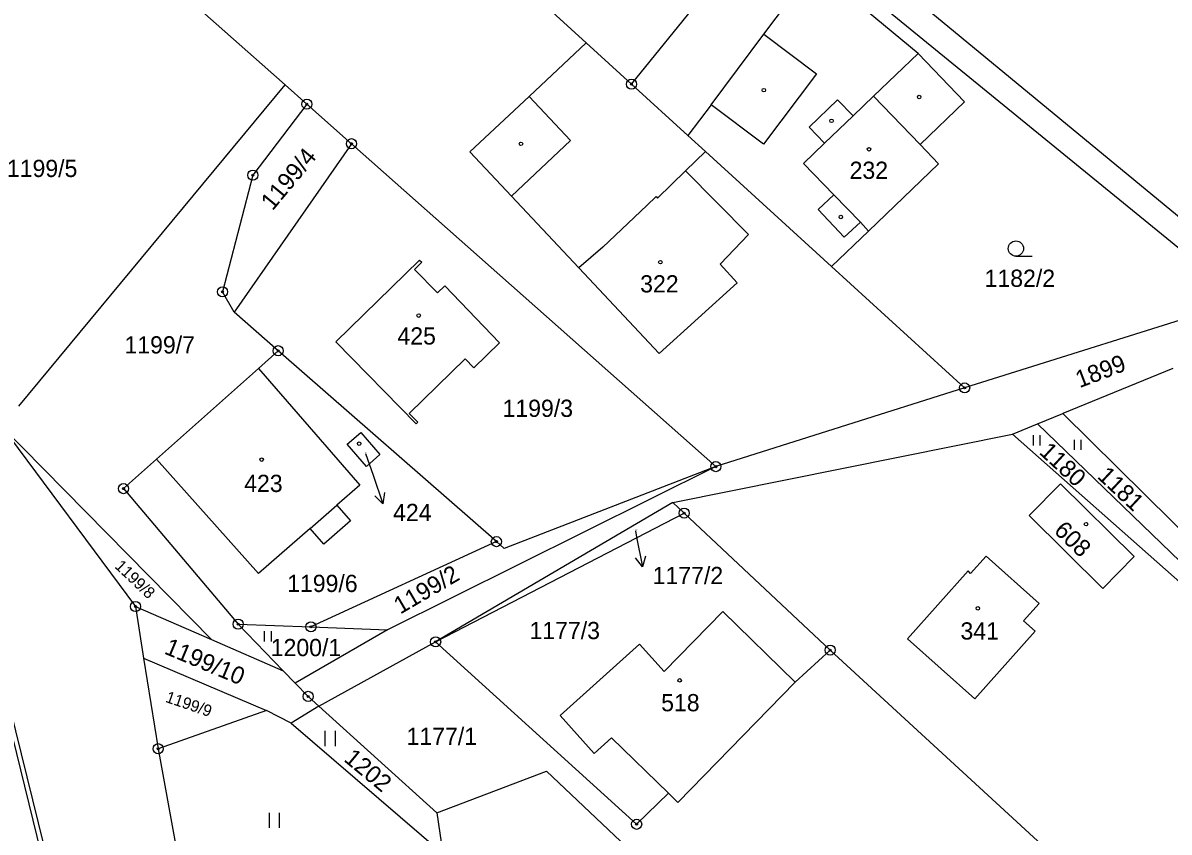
# Model space of a CAD drawing. Extents: x -445050 to -440454, y -1134563 to -1129741.
# Drawn here: x -441372.4 to -441259.3, y -1131940.7 to -1131860.9 of the extents above; entities that cross this region are included whole.
import ezdxf

# ---------------------------------------------------------------- set-up
doc = ezdxf.new("R2010")
doc.units = 0
for name, color, linetype in [('Vrstva 1', 7, 'Continuous'), ('Vrstva 16', 7, 'Continuous'), ('Vrstva 18', 7, 'Continuous'), ('Vrstva 19', 7, 'Continuous'), ('Vrstva 24', 7, 'Continuous'), ('Vrstva 25', 7, 'Continuous'), ('Vrstva 3', 7, 'Continuous'), ('Vrstva 37', 7, 'Continuous'), ('Vrstva 4', 7, 'Continuous'), ('Vrstva 5', 7, 'Continuous'), ('Vrstva 6', 7, 'Continuous')]:
    doc.layers.add(name, color=color, linetype=linetype)

msp = doc.modelspace()

# ---------------------------------------------------------------- linework, layer by layer
at = {"layer": 'Vrstva 1'}
for p, q in [((-441312.31, -1131866.9), (-441299.56, -1131851.13)), ((-441316.79, -1131862.81), (-441312.31, -1131866.9)), ((-441312.31, -1131866.9), (-441306.76, -1131871.96)), ((-441258.9, -1131894.94), (-441269.76, -1131899.39))]:
    msp.add_line(p, q, dxfattribs=at)
for points in [[(-441312.55, -1131835.23), (-441250.03, -1131886.79)], [(-441252.02, -1131888.23), (-441298.72, -1131850.09)], [(-441364.34, -1131851.13), (-441346.47, -1131866.97)], [(-441316.79, -1131862.81), (-441329.35, -1131851.35)], [(-441299.25, -1131861.97), (-441294.28, -1131855.36)], [(-441284.05, -1131863.86), (-441294.28, -1131855.36)], [(-441304.47, -1131868.92), (-441299.25, -1131861.97)], [(-441322.43, -1131868.1), (-441316.79, -1131862.81)], [(-441284.05, -1131863.86), (-441279.47, -1131868.65)], [(-441346.47, -1131866.97), (-441344.34, -1131868.86)], [(-441344.34, -1131868.86), (-441349.68, -1131875.87)], [(-441344.34, -1131868.86), (-441339.94, -1131872.77)], [(-441328.26, -1131873.57), (-441322.43, -1131868.1)], [(-441304.47, -1131868.92), (-441306.76, -1131871.96)], [(-441279.47, -1131868.65), (-441283.85, -1131872.86)], [(-441306.76, -1131871.96), (-441305.03, -1131873.53)], [(-441339.94, -1131872.77), (-441351.53, -1131889.38)], [(-441339.94, -1131872.77), (-441324.15, -1131886.77)], [(-441324.16, -1131877.95), (-441328.26, -1131873.57)], [(-441305.03, -1131873.53), (-441306.99, -1131875.44)], [(-441305.03, -1131873.53), (-441292.57, -1131884.9)], [(-441283.85, -1131872.86), (-441282.03, -1131874.76)], [(-441282.03, -1131874.76), (-441288.92, -1131881.39)], [(-441349.68, -1131875.87), (-441352.66, -1131887.39)], [(-441300.77, -1131881.72), (-441306.99, -1131875.44)], [(-441317.52, -1131885.02), (-441324.16, -1131877.95)], [(-441288.92, -1131881.39), (-441292.57, -1131884.9)], [(-441303.56, -1131884.65), (-441300.77, -1131881.72)], [(-441341.48, -1131892.31), (-441333.22, -1131884.25)], [(-441333.01, -1131884.47), (-441333.73, -1131885.18)], [(-441333.22, -1131884.25), (-441333.01, -1131884.47)], [(-441301.88, -1131886.5), (-441303.56, -1131884.65)], [(-441279.45, -1131896.87), (-441292.57, -1131884.9)], [(-441333.73, -1131885.18), (-441331.47, -1131887.5)], [(-441309.6, -1131893.46), (-441317.52, -1131885.02)], [(-441331.47, -1131887.5), (-441330.74, -1131886.79)], [(-441330.74, -1131886.79), (-441325.34, -1131892.41)], [(-441324.15, -1131886.77), (-441303.99, -1131904.64)], [(-441309.6, -1131893.46), (-441301.88, -1131886.5)], [(-441351.53, -1131889.38), (-441352.66, -1131887.39)], [(-441252.02, -1131888.23), (-441279.45, -1131896.87)], [(-441347.17, -1131893.2), (-441351.53, -1131889.38)], [(-441333.57, -1131900.43), (-441341.48, -1131892.31)], [(-441325.34, -1131892.41), (-441327.88, -1131894.88)], [(-441349.13, -1131894.95), (-441347.17, -1131893.2)], [(-441325.65, -1131912.04), (-441347.17, -1131893.2)], [(-441328.73, -1131894.01), (-441334.24, -1131899.38)], [(-441327.88, -1131894.88), (-441328.73, -1131894.01)], [(-441359.18, -1131903.91), (-441349.13, -1131894.95)], [(-441349.13, -1131894.95), (-441339.11, -1131906.46)], [(-441279.45, -1131896.87), (-441303.99, -1131904.64)], [(-441334.24, -1131899.38), (-441333.39, -1131900.25)], [(-441272.25, -1131900.41), (-441269.76, -1131899.39)], [(-441269.76, -1131899.39), (-441191.51, -1131976.68)], [(-441374.43, -1131900.67), (-441361.26, -1131918.44)], [(-441333.39, -1131900.25), (-441333.57, -1131900.43)], [(-441274.72, -1131901.42), (-441272.25, -1131900.41)], [(-441272.25, -1131900.41), (-441236.55, -1131934.9)], [(-441340.38, -1131902.41), (-441339.03, -1131901.26)], [(-441339.03, -1131901.26), (-441337.14, -1131903.45)], [(-441308.24, -1131908.17), (-441274.72, -1131901.42)], [(-441274.72, -1131901.42), (-441247.12, -1131925.88)], [(-441338.46, -1131904.61), (-441340.38, -1131902.41)], [(-441362.44, -1131906.81), (-441359.18, -1131903.91)], [(-441349.13, -1131915.18), (-441359.18, -1131903.91)], [(-441337.14, -1131903.45), (-441338.46, -1131904.61)], [(-441303.99, -1131904.64), (-441336.39, -1131920.73)], [(-441303.99, -1131904.64), (-441324.88, -1131912.71)], [(-441339.11, -1131906.46), (-441341.38, -1131908.44)], [(-441269.99, -1131906.33), (-441273.08, -1131909.47)], [(-441262.71, -1131913.5), (-441269.99, -1131906.33)], [(-441362.44, -1131906.81), (-441351.13, -1131920.18)], [(-441341.38, -1131908.44), (-441340.03, -1131909.99)], [(-441308.24, -1131908.17), (-441331.64, -1131921.92)], [(-441308.24, -1131908.17), (-441307.12, -1131909.22)], [(-441331.64, -1131921.92), (-441307.12, -1131909.22)], [(-441307.12, -1131909.22), (-441292.72, -1131922.74)], [(-441273.08, -1131909.47), (-441265.8, -1131916.66)], [(-441344.03, -1131910.74), (-441349.13, -1131915.18)], [(-441342.68, -1131912.3), (-441344.03, -1131910.74)], [(-441340.03, -1131909.99), (-441342.68, -1131912.3)], [(-441325.65, -1131912.04), (-441343.94, -1131920.45)], [(-441324.88, -1131912.71), (-441325.65, -1131912.04)], [(-441277.33, -1131913.47), (-441278.86, -1131915.18)], [(-441272.11, -1131918.13), (-441277.33, -1131913.47)], [(-441265.8, -1131916.66), (-441262.71, -1131913.5)], [(-441279.09, -1131914.91), (-441285.08, -1131921.63)], [(-441278.86, -1131915.18), (-441279.09, -1131914.91)], [(-441361.26, -1131918.44), (-441360.45, -1131923.54)], [(-441273.64, -1131919.84), (-441272.11, -1131918.13)], [(-441309.1, -1131924.86), (-441303.3, -1131918.92)], [(-441303.3, -1131918.92), (-441296.16, -1131925.9)], [(-441272.48, -1131920.87), (-441273.64, -1131919.84)], [(-441351.13, -1131920.18), (-441346.67, -1131924.79)], [(-441351.13, -1131920.18), (-441343.94, -1131920.45)], [(-441336.39, -1131920.73), (-441345.49, -1131926)], [(-441343.94, -1131920.45), (-441336.39, -1131920.73)], [(-441278.44, -1131927.55), (-441272.48, -1131920.87)], [(-441343.15, -1131928.27), (-441331.64, -1131921.92)], [(-441331.64, -1131921.92), (-441311.81, -1131939.93)], [(-441319.36, -1131929.2), (-441311.52, -1131922.16)], [(-441311.52, -1131922.16), (-441309.1, -1131924.86)], [(-441285.08, -1131921.63), (-441278.44, -1131927.55)], [(-441292.72, -1131922.74), (-441296.16, -1131925.9)], [(-441292.72, -1131922.74), (-441266.95, -1131946.47)], [(-441360.45, -1131923.54), (-441359.02, -1131932.47)], [(-441346.67, -1131924.79), (-441345.49, -1131926)], [(-441366.88, -1131955.79), (-441374.18, -1131926.18)], [(-441345.49, -1131926), (-441344.22, -1131927.31)], [(-441296.16, -1131925.9), (-441307.75, -1131937.78)], [(-441344.22, -1131927.31), (-441343.15, -1131928.27)], [(-441348.32, -1131928.7), (-441359.02, -1131932.47)], [(-441345.9, -1131929.94), (-441348.32, -1131928.7)], [(-441343.15, -1131928.27), (-441345.9, -1131929.94)], [(-441343.15, -1131928.27), (-441331.53, -1131938.8)], [(-441345.9, -1131929.94), (-441330.94, -1131942.81)], [(-441316.01, -1131932.93), (-441319.36, -1131929.2)], [(-441359.02, -1131932.47), (-441355.47, -1131952.02)], [(-441314.29, -1131931.39), (-441316.01, -1131932.93)], [(-441314.29, -1131931.39), (-441308.68, -1131936.87)], [(-441331.53, -1131938.8), (-441320.7, -1131934.7)], [(-441320.7, -1131934.7), (-441274.96, -1131977.99)], [(-441311.81, -1131939.93), (-441308.68, -1131936.87)], [(-441308.68, -1131936.87), (-441307.75, -1131937.78)], [(-441331.53, -1131938.8), (-441330.94, -1131942.81)]]:
    msp.add_lwpolyline(points, dxfattribs=at)
at = {"layer": 'Vrstva 16'}
for p, q in [((-441337.82, -1131905.47), (-441336.84, -1131908.31)), ((-441311.81, -1131911.59), (-441311.23, -1131914.53))]:
    msp.add_line(p, q, dxfattribs=at)
for points in [[(-441338.56, -1131903.33), (-441337.82, -1131905.47)], [(-441336.69, -1131907.2), (-441336.84, -1131908.31), (-441337.64, -1131907.52)], [(-441311.93, -1131910.97), (-441311.81, -1131911.59)], [(-441310.93, -1131913.46), (-441311.23, -1131914.53), (-441311.91, -1131913.65)]]:
    msp.add_lwpolyline(points, dxfattribs=at)
at = {"layer": 'Vrstva 24'}
for centre, radius in [((-441312.31, -1131866.9), 0.5), ((-441312.31, -1131866.9), 0.1), ((-441344.34, -1131868.86), 0.5), ((-441344.34, -1131868.86), 0.1), ((-441339.94, -1131872.77), 0.5), ((-441339.94, -1131872.77), 0.1), ((-441349.68, -1131875.87), 0.5), ((-441349.68, -1131875.87), 0.1), ((-441352.66, -1131887.39), 0.5), ((-441352.66, -1131887.39), 0.1), ((-441347.17, -1131893.2), 0.5), ((-441347.17, -1131893.2), 0.1), ((-441279.45, -1131896.87), 0.5), ((-441279.45, -1131896.87), 0.1), ((-441303.99, -1131904.64), 0.5), ((-441303.99, -1131904.64), 0.1), ((-441362.44, -1131906.81), 0.5), ((-441362.44, -1131906.81), 0.1), ((-441307.12, -1131909.22), 0.5), ((-441307.12, -1131909.22), 0.1), ((-441325.65, -1131912.04), 0.5), ((-441325.65, -1131912.04), 0.1), ((-441361.26, -1131918.44), 0.5), ((-441361.26, -1131918.44), 0.1), ((-441351.13, -1131920.18), 0.5), ((-441343.94, -1131920.45), 0.5), ((-441351.13, -1131920.18), 0.1), ((-441343.94, -1131920.45), 0.1), ((-441331.64, -1131921.92), 0.5), ((-441331.64, -1131921.92), 0.1), ((-441292.72, -1131922.74), 0.5), ((-441292.72, -1131922.74), 0.1), ((-441344.22, -1131927.31), 0.5), ((-441344.22, -1131927.31), 0.1), ((-441359.02, -1131932.47), 0.5), ((-441359.02, -1131932.47), 0.1), ((-441311.81, -1131939.93), 0.5), ((-441311.81, -1131939.93), 0.1)]:
    msp.add_circle(centre, radius, dxfattribs=at)
at = {"layer": 'Vrstva 25'}
for p, q in [((-441274.39, -1131883.87), (-441272.79, -1131883.87)), ((-441272.67, -1131902.55), (-441272.67, -1131901.54)), ((-441271.99, -1131902.55), (-441271.99, -1131901.54)), ((-441268.62, -1131902.99), (-441268.62, -1131901.99)), ((-441267.96, -1131902.99), (-441267.96, -1131901.99)), ((-441348.52, -1131921.88), (-441348.52, -1131920.88)), ((-441347.85, -1131921.88), (-441347.85, -1131920.88)), ((-441342.53, -1131932.21), (-441342.53, -1131930.71)), ((-441341.53, -1131932.21), (-441341.53, -1131930.71)), ((-441348.03, -1131940.29), (-441348.03, -1131938.79)), ((-441347.03, -1131940.29), (-441347.03, -1131938.79))]:
    msp.add_line(p, q, dxfattribs=at)
for centre, radius in [((-441299.26, -1131867.49), 0.175), ((-441283.94, -1131868.16), 0.175), ((-441292.58, -1131870.52), 0.175), ((-441323.22, -1131872.78), 0.175), ((-441288.89, -1131873.32), 0.175), ((-441291.66, -1131880.01), 0.175), ((-441274.39, -1131883.12), 0.75), ((-441309.47, -1131884.46), 0.175), ((-441333.31, -1131889.73), 0.175), ((-441339.18, -1131902.37), 0.175), ((-441348.8, -1131903.95), 0.175), ((-441267.47, -1131910.31), 0.175), ((-441278.15, -1131918.62), 0.175), ((-441307.56, -1131925.73), 0.175)]:
    msp.add_circle(centre, radius, dxfattribs=at)
at = {"layer": 'Vrstva 3'}
for points in [[(-441290.46, -1131870.03), (-441288.45, -1131868.09)], [(-441288.45, -1131868.09), (-441283.85, -1131872.86)], [(-441293.26, -1131872.72), (-441290.46, -1131870.03)], [(-441295.34, -1131874.72), (-441293.26, -1131872.72)], [(-441283.85, -1131872.86), (-441282.03, -1131874.76)], [(-441295.34, -1131874.72), (-441292.35, -1131877.82)], [(-441282.03, -1131874.76), (-441288.92, -1131881.39)], [(-441306.99, -1131875.44), (-441309.75, -1131878.13)], [(-441300.77, -1131881.72), (-441306.99, -1131875.44)], [(-441309.89, -1131877.98), (-441310.82, -1131878.87)], [(-441309.89, -1131877.98), (-441309.75, -1131878.13)], [(-441292.35, -1131877.82), (-441289.74, -1131880.53)], [(-441310.82, -1131878.87), (-441315.15, -1131882.97)], [(-441289.74, -1131880.53), (-441288.92, -1131881.39)], [(-441303.56, -1131884.65), (-441300.77, -1131881.72)], [(-441315.15, -1131882.97), (-441317.52, -1131885.02)], [(-441341.48, -1131892.31), (-441333.22, -1131884.25)], [(-441333.01, -1131884.47), (-441333.73, -1131885.18)], [(-441333.22, -1131884.25), (-441333.01, -1131884.47)], [(-441301.88, -1131886.5), (-441303.56, -1131884.65)], [(-441333.73, -1131885.18), (-441331.47, -1131887.5)], [(-441309.6, -1131893.46), (-441317.52, -1131885.02)], [(-441331.47, -1131887.5), (-441330.74, -1131886.79)], [(-441330.74, -1131886.79), (-441325.34, -1131892.41)], [(-441309.6, -1131893.46), (-441301.88, -1131886.5)], [(-441333.57, -1131900.43), (-441341.48, -1131892.31)], [(-441325.34, -1131892.41), (-441327.88, -1131894.88)], [(-441328.73, -1131894.01), (-441334.24, -1131899.38)], [(-441327.88, -1131894.88), (-441328.73, -1131894.01)], [(-441359.18, -1131903.91), (-441349.13, -1131894.95)], [(-441349.13, -1131894.95), (-441339.11, -1131906.46)], [(-441334.24, -1131899.38), (-441333.39, -1131900.25)], [(-441333.39, -1131900.25), (-441333.57, -1131900.43)], [(-441340.38, -1131902.41), (-441339.03, -1131901.26)], [(-441339.03, -1131901.26), (-441337.14, -1131903.45)], [(-441338.46, -1131904.61), (-441340.38, -1131902.41)], [(-441349.13, -1131915.18), (-441359.18, -1131903.91)], [(-441337.14, -1131903.45), (-441338.46, -1131904.61)], [(-441339.11, -1131906.46), (-441341.38, -1131908.44)], [(-441269.99, -1131906.33), (-441273.08, -1131909.47)], [(-441262.71, -1131913.5), (-441269.99, -1131906.33)], [(-441344.03, -1131910.74), (-441341.38, -1131908.44)], [(-441273.08, -1131909.47), (-441265.8, -1131916.66)], [(-441344.03, -1131910.74), (-441349.13, -1131915.18)], [(-441277.33, -1131913.47), (-441278.86, -1131915.18)], [(-441272.11, -1131918.13), (-441277.33, -1131913.47)], [(-441265.8, -1131916.66), (-441262.71, -1131913.5)], [(-441279.09, -1131914.91), (-441285.08, -1131921.63)], [(-441278.86, -1131915.18), (-441279.09, -1131914.91)], [(-441273.64, -1131919.84), (-441272.11, -1131918.13)], [(-441309.1, -1131924.86), (-441303.3, -1131918.92)], [(-441303.3, -1131918.92), (-441296.16, -1131925.9)], [(-441272.48, -1131920.87), (-441273.64, -1131919.84)], [(-441278.44, -1131927.55), (-441272.48, -1131920.87)], [(-441319.36, -1131929.2), (-441311.52, -1131922.16)], [(-441311.52, -1131922.16), (-441309.1, -1131924.86)], [(-441285.08, -1131921.63), (-441278.44, -1131927.55)], [(-441296.16, -1131925.9), (-441307.75, -1131937.78)], [(-441316.01, -1131932.93), (-441319.36, -1131929.2)], [(-441314.29, -1131931.39), (-441316.01, -1131932.93)], [(-441314.29, -1131931.39), (-441308.68, -1131936.87)], [(-441308.68, -1131936.87), (-441307.75, -1131937.78)]]:
    msp.add_lwpolyline(points, dxfattribs=at)
at = {"layer": 'Vrstva 37'}
for centre in [(-441288.89, -1131873.32), (-441309.47, -1131884.46), (-441333.31, -1131889.73), (-441339.18, -1131902.37), (-441348.8, -1131903.95), (-441267.47, -1131910.31), (-441278.15, -1131918.62), (-441307.56, -1131925.73)]:
    msp.add_circle(centre, 0.175, dxfattribs=at)
at = {"layer": 'Vrstva 4'}
for points in [[(-441299.25, -1131861.97), (-441294.05, -1131865.87)], [(-441288.45, -1131868.09), (-441284.05, -1131863.86)], [(-441294.05, -1131865.87), (-441299.28, -1131872.83)], [(-441322.43, -1131868.1), (-441318.32, -1131872.47)], [(-441299.28, -1131872.83), (-441304.47, -1131868.92)], [(-441294.78, -1131871.14), (-441291.98, -1131868.45)], [(-441291.98, -1131868.45), (-441290.46, -1131870.03)], [(-441290.46, -1131870.03), (-441288.45, -1131868.09)], [(-441288.45, -1131868.09), (-441283.85, -1131872.86)], [(-441293.26, -1131872.72), (-441290.46, -1131870.03)], [(-441293.26, -1131872.72), (-441294.78, -1131871.14)], [(-441318.32, -1131872.47), (-441324.16, -1131877.95)], [(-441295.34, -1131874.72), (-441293.26, -1131872.72)], [(-441295.34, -1131874.72), (-441292.35, -1131877.82)], [(-441306.99, -1131875.44), (-441309.75, -1131878.13)], [(-441309.89, -1131877.98), (-441310.82, -1131878.87)], [(-441309.89, -1131877.98), (-441309.75, -1131878.13)], [(-441293.9, -1131879.28), (-441292.35, -1131877.82)], [(-441292.35, -1131877.82), (-441289.74, -1131880.53)], [(-441310.82, -1131878.87), (-441315.15, -1131882.97)], [(-441291.32, -1131882.01), (-441293.9, -1131879.28)], [(-441291.32, -1131882.01), (-441289.74, -1131880.53)], [(-441289.74, -1131880.53), (-441288.92, -1131881.39)], [(-441315.15, -1131882.97), (-441317.52, -1131885.02)], [(-441344.03, -1131910.74), (-441341.38, -1131908.44)]]:
    msp.add_lwpolyline(points, dxfattribs=at)
at = {"layer": 'Vrstva 5'}
msp.add_lwpolyline([(-441374.65, -1131926.36), (-441367.36, -1131955.91)], dxfattribs=at)
at = {"layer": 'Vrstva 6'}
for points in [[(-441372.77, -1131898.66), (-441346.47, -1131866.97)], [(-441374.43, -1131900.67), (-441353.76, -1131921.7)], [(-441361.26, -1131918.44), (-441353.76, -1131921.7)], [(-441353.76, -1131921.7), (-441346.67, -1131924.79)], [(-441360.45, -1131923.54), (-441348.32, -1131928.7)]]:
    msp.add_lwpolyline(points, dxfattribs=at)

# ---------------------------------------------------------------- texts
at = {"layer": 'Vrstva 16'}
for s, p in [('424', (-441335.84, -1131910.01)), ('1177/2', (-441310.23, -1131916.23)), ('1177/1', (-441334.51, -1131932.1))]:
    msp.add_text(s, height=1.7, dxfattribs=at).set_placement(p)
at = {"layer": 'Vrstva 18'}
for s, height, rotation, p in [('1199/4', 1.7, 50.3289, (-441347.73, -1131879.45)), ('1899', 1.7, 20.7738, (-441268.12, -1131896.9)), ('1180', 1.7, 317.2029, (-441272.18, -1131903.31)), ('1181', 1.7, 316.8564, (-441266.45, -1131905.7)), ('1199/8', 1.14, 316.5911, (-441363.37, -1131914.56)), ('1199/2', 1.7, 30.3462, (-441335.13, -1131919.24)), ('1199/10', 1.7, 337.3268, (-441358.51, -1131923.06)), ('1199/9', 1.14, 341.0535, (-441358.37, -1131927.84)), ('1202', 1.7, 320.3694, (-441340.79, -1131933.63))]:
    msp.add_text(s, height=height, rotation=rotation, dxfattribs=at).set_placement(p)
for s, height, p in [('1199/5', 1.7, (-441373.94, -1131876.06)), ('1182/2', 1.7, (-441277.48, -1131886.9)), ('1199/7', 1.7, (-441362.34, -1131893.47)), ('1199/3', 1.7, (-441325.04, -1131899.73)), ('1177/2', 0.1, (-441312.12, -1131910.97)), ('1199/6', 1.7, (-441346.29, -1131917.01)), ('1177/3', 1.7, (-441322.38, -1131921.66)), ('1200/1', 1.7, (-441347.91, -1131923.34))]:
    msp.add_text(s, height=height, dxfattribs=at).set_placement(p)
at = {"layer": 'Vrstva 19'}
for s, height, p in [('232', 1.7, (-441290.8, -1131876.24)), ('322', 1.7, (-441311.46, -1131887.45)), ('425', 1.7, (-441335.41, -1131892.59)), ('424', 0.1, (-441338.66, -1131903.33)), ('423', 1.7, (-441350.53, -1131907.14)), ('341', 1.7, (-441279.86, -1131921.7)), ('518', 1.7, (-441309.39, -1131928.78))]:
    msp.add_text(s, height=height, dxfattribs=at).set_placement(p)
msp.add_text('608', height=1.7, rotation=316.1421, dxfattribs=at).set_placement((-441270.73, -1131911.07))

doc.saveas('drawing.dxf')
